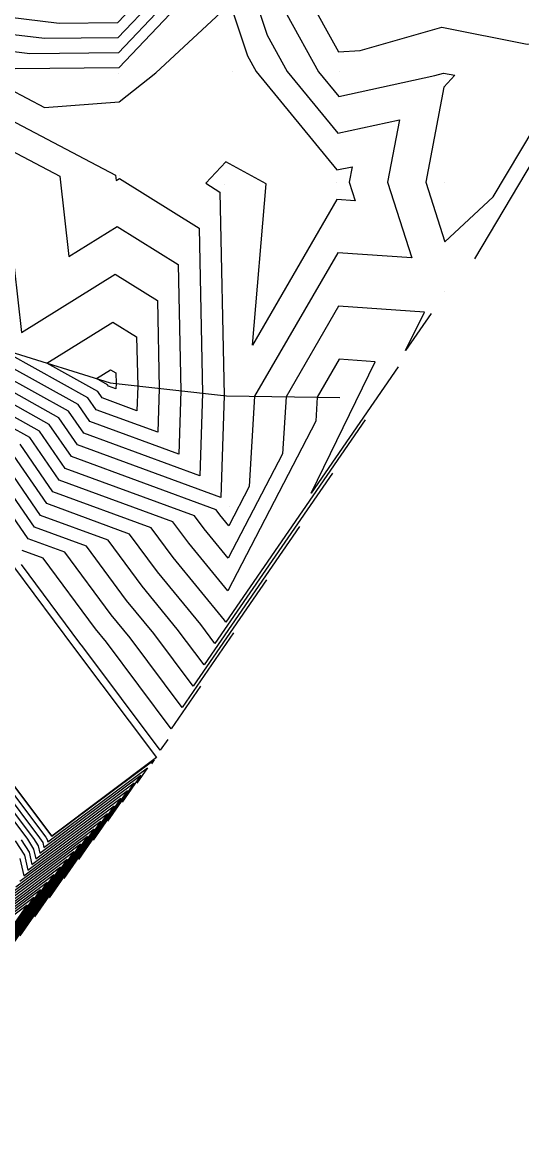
# Model space of a CAD drawing. Extents: x 2188792 to 2191981, y 386090 to 389710.
# Drawn here: x 2190531.5 to 2190577.5, y 387683.2 to 387784.8 of the extents above; entities that cross this region are included whole.
import ezdxf

# ---------------------------------------------------------------- set-up
doc = ezdxf.new("R2010")
doc.units = 0
for name, color, linetype in [('DTM Contours Major', 7, 'Continuous'), ('DTM Contours Minor', 7, 'Continuous'), ('Exist DTM QL2 LIDAR Elevation Point', 7, 'Continuous'), ('PH Exist DTM Breakline', 7, 'Continuous')]:
    doc.layers.add(name, color=color, linetype=linetype)

msp = doc.modelspace()

# ---------------------------------------------------------------- linework, layer by layer
at = {"layer": 'DTM Contours Major'}
for points in [[(2190551.75, 387790.52), (2190554.05, 387783.61), (2190555.9, 387780.26), (2190560.55, 387774.59), (2190566.22, 387775.82), (2190565.13, 387770.1), (2190567.37, 387763.11), (2190560.54, 387763.58), (2190552.89, 387750.39), (2190552.38, 387742.07), (2190550.51, 387738.48), (2190549.69, 387739.49), (2190549.35, 387739.94), (2190536.02, 387744.83), (2190533.97, 387747.79), (2190528.86, 387750.64)], [(2190573.17, 387763.03), (2190585.41, 387783.6)], [(2190538.85, 387750.23), (2190538.44, 387750.84), (2190533.77, 387753.44), (2190539.83, 387757.22), (2190542.02, 387755.86), (2190542.12, 387751.33), (2190542.04, 387749.06), (2190538.85, 387750.23)], [(2190557.02, 387738.41), (2190548.23, 387725.68), (2190545.77, 387728.97), (2190542.53, 387732.92), (2190539.39, 387737.15), (2190533.18, 387739.43), (2190529.51, 387744.75)], [(2190525.33, 387718.43), (2190531.96, 387709.63), (2190532.54, 387708.73), (2190532.75, 387707.83), (2190541.18, 387714.11), (2190538.01, 387709.53)], [(2190530.91, 387705.24), (2190538.1, 387710.6), (2190531.27, 387700.74)], [(2190529.06, 387702.65), (2190535.02, 387707.1), (2190524.53, 387691.95)], [(2190527.22, 387700.07), (2190531.94, 387703.59), (2190517.79, 387683.16)]]:
    msp.add_lwpolyline(points, dxfattribs=at)
at = {"layer": 'DTM Contours Minor'}
for points in [[(2190579.29, 387811.79), (2190570.19, 387813.73), (2190567.9, 387812.42), (2190560.27, 387811.89), (2190558.15, 387810.02), (2190557.09, 387806.73), (2190555.83, 387800), (2190553.96, 387794), (2190554.23, 387790.42), (2190555.86, 387785.52), (2190558.76, 387780.25), (2190560.63, 387777.98), (2190569.5, 387779.91), (2190570.29, 387780.13), (2190571.33, 387779.93), (2190570.31, 387778.82), (2190568.65, 387770.1), (2190570.41, 387764.61), (2190574.87, 387768.74), (2190582.49, 387781.53)], [(2190580.83, 387809.23), (2190577.92, 387810.24), (2190570.13, 387811.91), (2190569, 387811.26), (2190560.26, 387810.66), (2190559.46, 387809.95), (2190559.06, 387808.71), (2190557.43, 387800.04), (2190556.26, 387796.28), (2190556.7, 387790.33), (2190557.67, 387787.42), (2190560.61, 387782.09), (2190562.62, 387782.21), (2190570.13, 387784.35), (2190578, 387782.79), (2190580.74, 387782.83), (2190584.24, 387783.85), (2190591.42, 387790.57), (2190590.27, 387794.07), (2190585.75, 387795.61), (2190587.67, 387800.19), (2190580.83, 387809.23)], [(2190549.8, 387790.53), (2190540.39, 387780.62), (2190530.85, 387780.51)], [(2190545.56, 387790.34), (2190540.26, 387784.75), (2190534.89, 387784.69), (2190530.14, 387785.26)], [(2190546.98, 387790.4), (2190540.3, 387783.37), (2190533.54, 387783.3), (2190530.17, 387783.7)], [(2190548.39, 387790.47), (2190540.34, 387782), (2190532.2, 387781.91), (2190530.21, 387782.14)], [(2190530.29, 387778.66), (2190533.54, 387776.96), (2190540.42, 387777.47), (2190543.79, 387780.16), (2190550.64, 387786.5), (2190552.24, 387781.71), (2190553.04, 387780.26), (2190560.47, 387771.21), (2190561.87, 387771.51), (2190561.6, 387770.09), (2190562.16, 387768.36), (2190560.47, 387768.48), (2190552.7, 387755.09), (2190553.94, 387769.93), (2190550.23, 387771.96), (2190548.4, 387769.98), (2190549.7, 387769.17), (2190550.09, 387750.46), (2190549.77, 387741.08), (2190536.58, 387745.91), (2190534.87, 387748.4), (2190529.21, 387751.55)], [(2190530.34, 387775.85), (2190540.09, 387770.73), (2190540.14, 387770.24), (2190540.44, 387770.42), (2190547.78, 387765.85), (2190548.1, 387750.68), (2190547.83, 387743.07), (2190537.15, 387746.99), (2190535.76, 387749.01), (2190529.56, 387752.46)], [(2190530.4, 387773.03), (2190534.96, 387770.64), (2190535.78, 387763.24), (2190540.24, 387766.02), (2190545.86, 387762.52), (2190546.11, 387750.9), (2190545.9, 387745.07), (2190537.72, 387748.07), (2190536.65, 387749.62), (2190529.9, 387753.38)], [(2190530.25, 387754.29), (2190530.15, 387754.41), (2190529.23, 387754.95), (2190530.41, 387765.28), (2190531.41, 387756.24), (2190540.04, 387761.62), (2190543.94, 387759.19), (2190544.11, 387751.11), (2190543.97, 387747.07), (2190538.29, 387749.15), (2190537.54, 387750.23), (2190530.25, 387754.29)], [(2190569.14, 387758.01), (2190566.79, 387754.59), (2190568.52, 387758.14), (2190560.62, 387758.68), (2190555.78, 387750.34), (2190555.45, 387745.08), (2190550.46, 387735.49), (2190548.25, 387738.18), (2190547.36, 387739.38), (2190535.45, 387743.75), (2190533.08, 387747.18), (2190528.51, 387749.73)], [(2190566.11, 387753.11), (2190558.09, 387741.48), (2190564, 387753.56), (2190560.69, 387753.79), (2190558.66, 387750.29), (2190558.53, 387748.09), (2190550.41, 387732.49), (2190546.82, 387736.86), (2190545.37, 387738.83), (2190534.88, 387742.67), (2190532.19, 387746.58), (2190528.17, 387748.81)], [(2190539.42, 387751.31), (2190539.33, 387751.44), (2190538.32, 387752.01), (2190539.63, 387752.83), (2190540.11, 387752.53), (2190540.13, 387751.55), (2190540.11, 387751.06), (2190539.42, 387751.31)], [(2190563.08, 387748.21), (2190550.25, 387729.61), (2190550.12, 387729.78), (2190545.39, 387735.55), (2190543.37, 387738.27), (2190534.31, 387741.59), (2190531.29, 387745.97)], [(2190560.05, 387743.31), (2190549.24, 387727.65), (2190547.95, 387729.38), (2190543.96, 387734.23), (2190541.38, 387737.71), (2190533.74, 387740.51), (2190530.4, 387745.36)], [(2190553.98, 387733.51), (2190547.22, 387723.72), (2190543.6, 387728.56), (2190541.1, 387731.61), (2190537.4, 387736.6), (2190532.61, 387738.35), (2190528.61, 387744.14)], [(2190550.95, 387728.62), (2190546.22, 387721.75), (2190541.42, 387728.15), (2190539.67, 387730.29), (2190535.4, 387736.04), (2190532.04, 387737.27), (2190527.72, 387743.53)], [(2190547.92, 387723.72), (2190545.21, 387719.79), (2190539.25, 387727.75), (2190538.24, 387728.98), (2190533.41, 387735.48), (2190531.47, 387736.19)], [(2190544.89, 387718.82), (2190544.2, 387717.82), (2190537.07, 387727.34), (2190536.8, 387727.66), (2190531.42, 387734.92)], [(2190526.3, 387719.58), (2190533.66, 387709.83), (2190533.8, 387709.61), (2190533.86, 387709.38), (2190543.03, 387716.21), (2190542.05, 387714.8)], [(2190526.63, 387719.97), (2190534.23, 387709.9), (2190534.23, 387709.9), (2190534.23, 387709.9), (2190543.65, 387716.92), (2190543.4, 387716.56)], [(2190525.65, 387718.81), (2190532.53, 387709.7), (2190532.96, 387709.02), (2190533.12, 387708.34), (2190541.8, 387714.81), (2190539.35, 387711.28)], [(2190525.98, 387719.2), (2190533.09, 387709.77), (2190533.38, 387709.32), (2190533.49, 387708.86), (2190542.41, 387715.51), (2190540.7, 387713.04)], [(2190531.4, 387709.56), (2190532.12, 387708.44), (2190532.38, 387707.31), (2190540.57, 387713.41), (2190536.66, 387707.77)], [(2190530.83, 387709.49), (2190531.69, 387708.15), (2190532.01, 387706.79), (2190539.95, 387712.71), (2190535.31, 387706.01)], [(2190531.27, 387707.85), (2190531.64, 387706.27), (2190539.33, 387712.01), (2190533.96, 387704.25)], [(2190531.28, 387705.76), (2190538.72, 387711.3), (2190532.61, 387702.5)], [(2190530.54, 387704.72), (2190537.49, 387709.9), (2190529.92, 387698.98)], [(2190529.8, 387703.69), (2190536.25, 387708.5), (2190527.22, 387695.46)], [(2190530.17, 387704.21), (2190536.87, 387709.2), (2190528.57, 387697.22)], [(2190529.43, 387703.17), (2190535.64, 387707.8), (2190525.87, 387693.71)], [(2190528.69, 387702.14), (2190534.41, 387706.39), (2190523.18, 387690.19)], [(2190528.32, 387701.62), (2190533.79, 387705.69), (2190521.83, 387688.43)], [(2190527.59, 387700.58), (2190532.56, 387704.29), (2190519.13, 387684.92)], [(2190527.95, 387701.1), (2190533.17, 387704.99), (2190520.48, 387686.68)]]:
    msp.add_lwpolyline(points, dxfattribs=at)
at = {"layer": 'Exist DTM QL2 LIDAR Elevation Point'}
for p, q in [((2190540.4, 387780.12), (2190540.4, 387780.12)), ((2190550.87, 387780.26), (2190550.87, 387780.26)), ((2190560.68, 387780.25), (2190560.68, 387780.25)), ((2190570.29, 387779.88), (2190570.29, 387779.88)), ((2190540.45, 387770.73), (2190540.45, 387770.73)), ((2190550.07, 387769.83), (2190550.07, 387769.83)), ((2190560.44, 387770.09), (2190560.44, 387770.09)), ((2190570.42, 387770.1), (2190570.42, 387770.1)), ((2190570.41, 387760.05), (2190570.41, 387760.05)), ((2190550.54, 387740.28), (2190550.54, 387740.28)), ((2190550.36, 387729.83), (2190550.36, 387729.83))]:
    msp.add_line(p, q, dxfattribs=at)
at = {"layer": 'PH Exist DTM Breakline'}
for points in [[(2190496.17, 387768.65), (2190505.54, 387764.47), (2190514.52, 387760.84), (2190522.43, 387757.68), (2190530.34, 387754.51), (2190539.58, 387751.61), (2190550.3, 387750.44), (2190560.74, 387750.26)], [(2190530.7, 387734.72), (2190536.29, 387727.19), (2190543.86, 387717.15), (2190534.23, 387709.9), (2190526.64, 387719.98)]]:
    msp.add_lwpolyline(points, dxfattribs=at)

doc.saveas('drawing.dxf')
